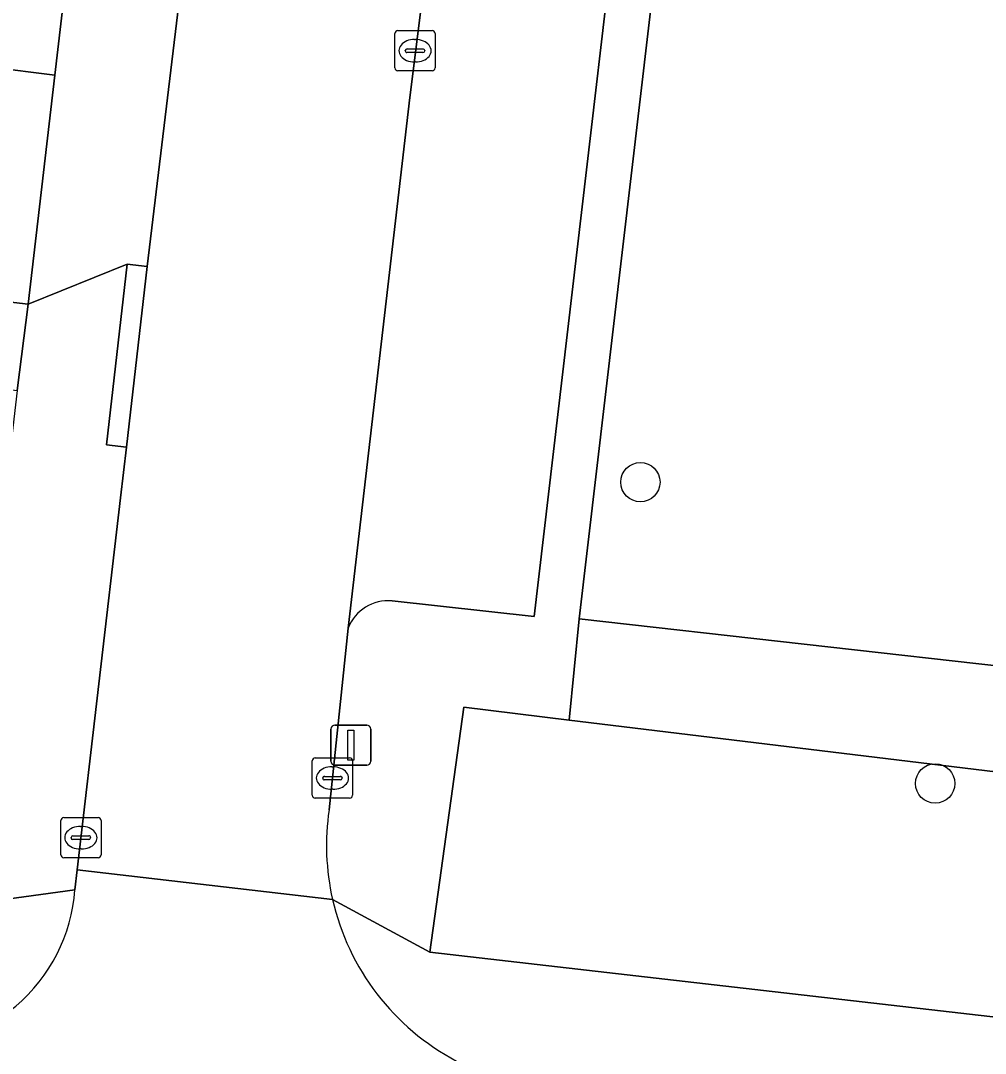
# Model space of a CAD drawing. Extents: x 161692 to 162379, y 380760 to 381678.
# Drawn here: x 162025.03 to 162049.01, y 381157.41 to 381183.08 of the extents above; entities that cross this region are included whole.
import ezdxf

# ---------------------------------------------------------------- set-up
doc = ezdxf.new("R2010")
doc.units = 0
for name, color, linetype in [('IMGEO_Boom', 7, 'Continuous'), ('IMGEO_Erf', 7, 'Continuous'), ('IMGEO_Groenvoorziening', 7, 'Continuous'), ('IMGEO_Kolk', 7, 'Continuous'), ('IMGEO_Lichtmast', 7, 'Continuous'), ('IMGEO_Pand', 7, 'Continuous'), ('IMGEO_Pand_overbouw', 7, 'Continuous'), ('IMGEO_Parkeervlak_open', 7, 'Continuous'), ('IMGEO_Rijbaan_lokaal_open', 7, 'Continuous'), ('IMGEO_Voetpad_gesloten', 7, 'Continuous'), ('IMGEO_Voetpad_open', 7, 'Continuous')]:
    doc.layers.add(name, color=color, linetype=linetype)

msp = doc.modelspace()

# ---------------------------------------------------------------- linework, layer by layer
at = {"layer": 'IMGEO_Boom'}
for centre in [(162040.436, 381171.609), (162047.766, 381164.121)]:
    msp.add_circle(centre, 0.489, dxfattribs=at)
at = {"layer": 'IMGEO_Erf'}
msp.add_lwpolyline([(162014.445, 381175.12), (162016.449, 381174.885), (162019.978, 381174.471), (162024.943, 381173.889), (162025.214, 381176.032), (162020.249, 381176.614), (162016.701, 381177.03), (162014.65, 381177.271), (162010.019, 381177.814), (162009.783, 381175.8), (162001.286, 381176.337), (162000.663, 381170.998), (162001.59, 381170.889), (162001.577, 381170.827), (162009.973, 381169.846), (162010.285, 381172.507), (162014.087, 381172.062)], close=True, dxfattribs=at)
at = {"layer": 'IMGEO_Groenvoorziening'}
for points in [[(162043.299, 381195.649), (162042.367, 381195.783), (162042.153, 381195.814), (162038.915, 381168.213), (162055.701, 381166.327), (162061.295, 381165.55)], [(162051.727, 381164.11), (162038.665, 381165.698), (162036.048, 381166.016), (162035.205, 381159.925), (162066.221, 381156.369), (162066.805, 381161.973), (162063.495, 381162.545)]]:
    msp.add_lwpolyline(points, dxfattribs=at)
at = {"layer": 'IMGEO_Kolk'}
for p, q in [((162034.408, 381182.831), (162035.26, 381182.831)), ((162034.333, 381181.905), (162034.333, 381182.757)), ((162034.821, 381182.611), (162034.846, 381182.611)), ((162035.334, 381182.757), (162035.334, 381181.905)), ((162034.592, 381182.325), (162034.592, 381182.337)), ((162035.03, 381182.288), (162034.632, 381182.288)), ((162034.635, 381182.374), (162035.033, 381182.374)), ((162035.076, 381182.337), (162035.076, 381182.325)), ((162034.844, 381182.051), (162034.819, 381182.051)), ((162035.26, 381181.831), (162034.408, 381181.831)), ((162032.28, 381163.829), (162032.28, 381164.681)), ((162032.355, 381164.755), (162033.207, 381164.755)), ((162033.281, 381164.681), (162033.281, 381163.829)), ((162032.582, 381164.298), (162032.98, 381164.298)), ((162032.768, 381164.535), (162032.793, 381164.535)), ((162032.539, 381164.249), (162032.539, 381164.261)), ((162032.977, 381164.212), (162032.579, 381164.212)), ((162033.023, 381164.261), (162033.023, 381164.249)), ((162032.791, 381163.975), (162032.766, 381163.975)), ((162033.207, 381163.755), (162032.355, 381163.755)), ((162026.101, 381163.274), (162026.953, 381163.274)), ((162026.026, 381162.348), (162026.026, 381163.2)), ((162026.514, 381163.054), (162026.539, 381163.054)), ((162027.027, 381163.2), (162027.027, 381162.348)), ((162026.285, 381162.768), (162026.285, 381162.78)), ((162026.328, 381162.817), (162026.726, 381162.817)), ((162026.769, 381162.78), (162026.769, 381162.768)), ((162026.723, 381162.731), (162026.325, 381162.731)), ((162026.953, 381162.274), (162026.101, 381162.274)), ((162026.537, 381162.494), (162026.512, 381162.494))]:
    msp.add_line(p, q, dxfattribs=at)
for points in [[(162034.408, 381182.831), (162035.26, 381182.831)], [(162034.333, 381181.905), (162034.333, 381182.757)], [(162035.334, 381182.757), (162035.334, 381181.905)], [(162035.26, 381181.831), (162034.408, 381181.831)], [(162032.28, 381163.829), (162032.28, 381164.681)], [(162032.355, 381164.755), (162033.207, 381164.755)], [(162033.281, 381164.681), (162033.281, 381163.829)], [(162033.207, 381163.755), (162032.355, 381163.755)], [(162026.101, 381163.274), (162026.953, 381163.274)], [(162026.026, 381162.348), (162026.026, 381163.2)], [(162027.027, 381163.2), (162027.027, 381162.348)], [(162026.953, 381162.274), (162026.101, 381162.274)]]:
    msp.add_lwpolyline(points, dxfattribs=at)
for centre, radius, start, end in [((162034.41, 381182.755), 0.0765, 91.552, 178.448), ((162034.41, 381182.755), 0.0765, 91.552, 178.448), ((162035.258, 381182.755), 0.0765, 1.552, 88.448), ((162035.258, 381182.755), 0.0765, 1.552, 88.448), ((162034.632, 381182.334), 0.0403, 85.8775, 175.7526), ((162034.629, 381182.324), 0.0366, 178.938, 274.7102), ((162035.033, 381182.331), 0.043, 264.8664, 352.4533), ((162035.037, 381182.336), 0.0386, 1.7309, 96.639), ((162034.41, 381181.907), 0.0765, 181.552, 268.448), ((162034.41, 381181.907), 0.0765, 181.552, 268.448), ((162035.258, 381181.907), 0.0765, 271.552, 358.448), ((162035.258, 381181.907), 0.0765, 271.552, 358.448), ((162032.357, 381164.679), 0.0765, 91.552, 178.448), ((162032.357, 381164.679), 0.0765, 91.552, 178.448), ((162033.205, 381164.679), 0.0765, 1.552, 88.448), ((162033.205, 381164.679), 0.0765, 1.552, 88.448), ((162032.579, 381164.258), 0.0403, 85.8775, 175.7526), ((162032.984, 381164.26), 0.0386, 1.7309, 96.639), ((162032.576, 381164.248), 0.0366, 178.938, 274.7102), ((162032.98, 381164.255), 0.043, 264.8664, 352.4533), ((162032.357, 381163.831), 0.0765, 181.552, 268.448), ((162032.357, 381163.831), 0.0765, 181.552, 268.448), ((162033.205, 381163.831), 0.0765, 271.552, 358.448), ((162033.205, 381163.831), 0.0765, 271.552, 358.448), ((162026.103, 381163.198), 0.0765, 91.552, 178.448), ((162026.103, 381163.198), 0.0765, 91.552, 178.448), ((162026.951, 381163.198), 0.0765, 1.552, 88.448), ((162026.951, 381163.198), 0.0765, 1.552, 88.448), ((162026.325, 381162.777), 0.0403, 85.8775, 175.7526), ((162026.322, 381162.767), 0.0366, 178.938, 274.7102), ((162026.726, 381162.774), 0.043, 264.8664, 352.4533), ((162026.73, 381162.779), 0.0386, 1.7309, 96.639), ((162026.103, 381162.35), 0.0765, 181.552, 268.448), ((162026.103, 381162.35), 0.0765, 181.552, 268.448), ((162026.951, 381162.35), 0.0765, 271.552, 358.448), ((162026.951, 381162.35), 0.0765, 271.552, 358.448)]:
    msp.add_arc(centre, radius, start, end, dxfattribs=at)
for centre, major_axis, ratio, start_param, end_param in [((162034.82, 381182.331), (-0.387, 0.002), 0.722429, 4.712389, 7.853982), ((162034.845, 381182.331), (-0.39, 0.002), 0.717154, 1.570796, 4.712389), ((162032.767, 381164.255), (-0.387, 0.002), 0.722429, 4.712389, 7.853982), ((162032.792, 381164.255), (-0.39, 0.002), 0.717154, 1.570796, 4.712389), ((162026.513, 381162.774), (-0.387, 0.002), 0.722429, 4.712389, 7.853982), ((162026.538, 381162.774), (-0.39, 0.002), 0.717154, 1.570796, 4.712389)]:
    msp.add_ellipse(centre, major_axis=major_axis, ratio=ratio, start_param=start_param, end_param=end_param, dxfattribs=at)
at = {"layer": 'IMGEO_Lichtmast'}
for p, q in [((162032.742, 381164.673), (162032.742, 381165.473)), ((162032.742, 381165.473), (162032.742, 381164.673)), ((162032.842, 381165.573), (162033.632, 381165.573)), ((162033.632, 381165.573), (162032.842, 381165.573)), ((162033.732, 381165.473), (162033.732, 381164.673)), ((162033.732, 381164.673), (162033.732, 381165.473)), ((162033.632, 381164.573), (162032.842, 381164.573)), ((162032.842, 381164.573), (162033.632, 381164.573))]:
    msp.add_line(p, q, dxfattribs=at)
msp.add_lwpolyline([(162033.162, 381165.448), (162033.312, 381165.448), (162033.312, 381164.698), (162033.162, 381164.698), (162033.162, 381165.448)], dxfattribs=at)
for centre, start, end in [((162032.842, 381165.473), 90, 180), ((162032.842, 381165.473), 90, 180), ((162033.632, 381165.473), 0, 90), ((162033.632, 381165.473), 360, 90), ((162032.842, 381164.673), 180, 270), ((162032.842, 381164.673), 180, 270), ((162033.632, 381164.673), 270, 0), ((162033.632, 381164.673), 270, 0)]:
    msp.add_arc(centre, 0.1, start, end, dxfattribs=at)
at = {"layer": 'IMGEO_Pand'}
for points in [[(162026.568, 381187.617), (162012.399, 381189.276), (162012.04, 381186.218), (162015.114, 381185.858), (162014.793, 381183.118), (162025.879, 381181.72)], [(162025.879, 381181.72), (162014.793, 381183.118), (162011.591, 381183.483), (162010.697, 381183.588), (162002.769, 381184.341), (162002.225, 381184.393), (162000.001, 381184.678), (161999.866, 381184.694), (161996.21, 381185.123), (161996.056, 381185.141), (161995.574, 381181.034), (161995.546, 381180.788), (161995.494, 381180.347), (161995.082, 381176.835), (161995.244, 381176.822), (162001.286, 381176.337), (162009.783, 381175.8), (162010.019, 381177.814), (162014.65, 381177.271), (162016.701, 381177.03), (162020.249, 381176.614), (162025.214, 381176.032)]]:
    msp.add_lwpolyline(points, close=True, dxfattribs=at)
at = {"layer": 'IMGEO_Pand_overbouw'}
msp.add_lwpolyline([(162025.214, 381176.032), (162020.249, 381176.614), (162016.701, 381177.03), (162016.449, 381174.885), (162019.978, 381174.471), (162024.943, 381173.889)], close=True, dxfattribs=at)
at = {"layer": 'IMGEO_Parkeervlak_open'}
for points in [[(162036.558, 381196.681), (162035.518, 381187.661), (162034.702, 381181.171), (162033.172, 381167.979)], [(162034.262, 381168.656), (162037.792, 381168.274), (162040.988, 381195.499)]]:
    msp.add_lwpolyline(points, dxfattribs=at)
msp.add_arc((162034.163, 381167.6), 1.061, 84.6256, 159.0633, dxfattribs=at)
at = {"layer": 'IMGEO_Rijbaan_lokaal_open'}
for points in [[(162035.823, 381242.788), (162035.699, 381241.715), (162035.667, 381241.439), (162035.273, 381238.043), (162035.217, 381237.56), (162033.998, 381226.353), (162032.099, 381210.154), (162031.567, 381205.615), (162029.491, 381187.906), (162028.175, 381176.969), (162027.658, 381172.479), (162027.513, 381171.223), (162026.436, 381161.978), (162032.783, 381161.24)], [(162032.697, 381163.467), (162033.172, 381167.979), (162034.702, 381181.171), (162035.518, 381187.661), (162036.558, 381196.681), (162037.226, 381202.473), (162039.858, 381225.3), (162040.872, 381234.552), (162041.72, 381242.286)], [(162032.783, 381161.24), (162026.436, 381161.978), (162026.378, 381161.479)]]:
    msp.add_lwpolyline(points, dxfattribs=at)
for centre, radius, start, end in [((162038.708, 381162.584), 6.076, 171.6436, 192.7794), ((162022.214, 381161.779), 4.174, 264.4669, 355.8808), ((162038.683, 381162.578), 6.05, 192.7782, 242.2693)]:
    msp.add_arc(centre, radius, start, end, dxfattribs=at)
at = {"layer": 'IMGEO_Voetpad_gesloten'}
msp.add_lwpolyline([(162061.295, 381165.55), (162055.701, 381166.327), (162038.915, 381168.213), (162038.665, 381165.698), (162051.727, 381164.11)], dxfattribs=at)
at = {"layer": 'IMGEO_Voetpad_open'}
for points in [[(162031.543, 381210.219), (162032.099, 381210.154), (162033.998, 381226.353), (162035.217, 381237.56), (162035.273, 381238.043), (162032.487, 381238.211), (162030.152, 381218.251), (162029.262, 381210.644), (162028.825, 381206.908), (162028.1, 381200.714), (162027.396, 381194.696), (162027.34, 381194.217), (162027.284, 381193.738), (162026.568, 381187.617), (162025.879, 381181.72), (162025.214, 381176.032), (162027.679, 381177.027), (162028.175, 381176.969), (162029.491, 381187.906), (162031.567, 381205.615), (162031.01, 381205.68)], [(162027.513, 381171.223), (162027.658, 381172.479), (162027.162, 381172.537), (162027.679, 381177.027), (162025.214, 381176.032), (162024.943, 381173.889), (162024.275, 381168.175), (162023.534, 381161.842), (162022.38, 381160.931), (162026.378, 381161.479), (162026.436, 381161.978)], [(162028.175, 381176.969), (162027.679, 381177.027), (162027.162, 381172.537), (162027.658, 381172.479)]]:
    msp.add_lwpolyline(points, close=True, dxfattribs=at)
for points in [[(162038.915, 381168.213), (162042.153, 381195.814), (162042.38, 381198.323), (162042.415, 381198.707), (162044.648, 381217.703), (162046.483, 381233.317), (162045.194, 381233.187), (162042.655, 381210.818), (162041.55, 381210.955), (162041.203, 381208.14), (162042.283, 381208.016), (162041.695, 381202.551), (162038.19, 381202.927)], [(162037.369, 381195.868), (162040.988, 381195.499), (162037.792, 381168.274), (162034.262, 381168.656)], [(162032.783, 381161.24), (162035.205, 381159.925), (162036.048, 381166.016), (162038.665, 381165.698), (162038.915, 381168.213)], [(162033.172, 381167.979), (162032.697, 381163.467)], [(162026.378, 381161.479), (162022.38, 381160.931), (162008.795, 381162.52), (162000.724, 381163.428), (161993.781, 381164.24), (161989.067, 381164.791), (161984.68, 381165.304), (161980.321, 381165.814), (161975.917, 381166.329)], [(162035.205, 381159.925), (162032.783, 381161.24)], [(162157.097, 381145.971), (162154.533, 381146.175), (162105.038, 381151.871), (162100.355, 381152.395), (162089.025, 381153.747), (162084.923, 381154.225), (162077.258, 381155.104), (162066.221, 381156.369), (162035.205, 381159.925)]]:
    msp.add_lwpolyline(points, dxfattribs=at)
for centre, radius, start, end in [((162034.163, 381167.6), 1.061, 84.6256, 159.0633), ((162038.708, 381162.584), 6.076, 171.6436, 192.7794), ((162022.214, 381161.779), 4.174, 264.4669, 355.8808), ((162038.683, 381162.578), 6.05, 192.7782, 242.2693)]:
    msp.add_arc(centre, radius, start, end, dxfattribs=at)

doc.saveas('drawing.dxf')
